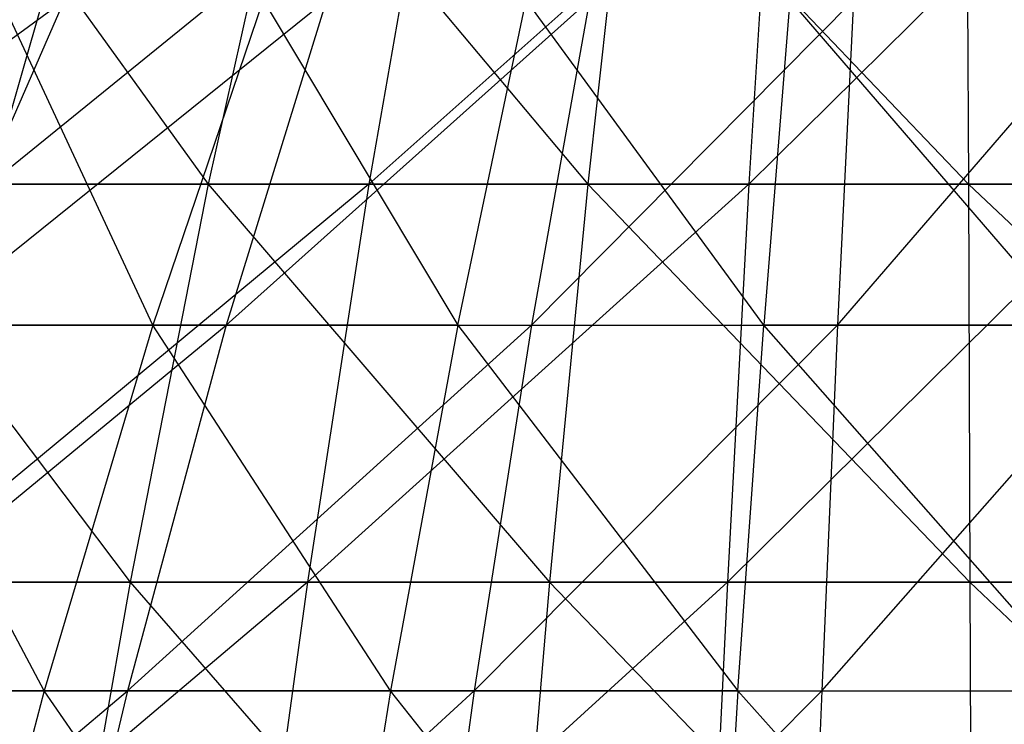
# Model space of a CAD drawing. Extents: x -125 to 125, y -143 to 0.
# Tile 278 of 406: x -2.29 to 0.12, y -28.41 to -26.68. Entities that reach past the tile are written whole.
import ezdxf

# ---------------------------------------------------------------- set-up
doc = ezdxf.new("R2010")
doc.units = 0
doc.header["$LTSCALE"] = 25.4
doc.layers.get('0').update_dxf_attribs({"linetype": 'CONTINUOUS'})

# ---------------------------------------------------------------- blocks, each defined once
blk = doc.blocks.new('NL2500027000_STL_3')
at = {"color": 0}
for p, q in [((-2.4562, -26.2094, 19.5649), (-1.8239, -27.0849, 21.9989)), ((-2.4562, -26.2094, 19.5649), (-1.8239, -27.0849, 21.9989)), ((-2.1067, -26.2094, -19.6056), (-2.3584, -27.0849, -21.948)), ((-2.1067, -26.2094, -19.6056), (-2.3584, -27.0849, -21.948)), ((-1.2783, -26.2094, -19.677), (-2.3584, -27.0849, -21.948)), ((-1.2783, -26.2094, -19.677), (-2.3584, -27.0849, -21.948)), ((-1.6292, -26.2094, 19.6511), (-1.8239, -27.0849, 21.9989)), ((-1.6292, -26.2094, 19.6511), (-1.8239, -27.0849, 21.9989)), ((-1.6292, -26.2094, 19.6511), (-0.8949, -27.0849, 22.0562)), ((-1.6292, -26.2094, 19.6511), (-0.8949, -27.0849, 22.0562)), ((-1.2783, -26.2094, -19.677), (-1.431, -27.0849, -22.0279)), ((-1.2783, -26.2094, -19.677), (-1.431, -27.0849, -22.0279)), ((-0.4476, -26.2094, -19.7134), (-1.431, -27.0849, -22.0279)), ((-0.4476, -26.2094, -19.7134), (-1.431, -27.0849, -22.0279)), ((-0.7994, -26.2094, 19.7023), (-0.8949, -27.0849, 22.0562)), ((-0.7994, -26.2094, 19.7023), (-0.8949, -27.0849, 22.0562)), ((-0.7994, -26.2094, 19.7023), (0.0357, -27.0849, 22.0743)), ((-0.7994, -26.2094, 19.7023), (0.0357, -27.0849, 22.0743)), ((-0.4476, -26.2094, -19.7134), (-0.5011, -27.0849, -22.0687)), ((-0.4476, -26.2094, -19.7134), (-0.5011, -27.0849, -22.0687)), ((0.3838, -26.2094, -19.7148), (-0.5011, -27.0849, -22.0687)), ((0.3838, -26.2094, -19.7148), (-0.5011, -27.0849, -22.0687)), ((0.0319, -26.2094, 19.7185), (0.0357, -27.0849, 22.0743)), ((0.0319, -26.2094, 19.7185), (0.0357, -27.0849, 22.0743)), ((-3.262, -27.4297, -16.8625), (-2.176, -26.6347, -14.6498)), ((-3.262, -27.4297, -16.8625), (-2.176, -26.6347, -14.6498)), ((-1.5349, -26.6347, -14.7308), (-2.5234, -27.4297, -16.9887)), ((-2.5234, -27.4297, -16.9887), (-2.176, -26.6347, -14.6498)), ((-2.5234, -27.4297, -16.9887), (-2.176, -26.6347, -14.6498)), ((-1.5349, -26.6347, -14.7308), (-2.5234, -27.4297, -16.9887)), ((-1.9596, -27.4297, 17.0629), (-2.33, -26.6347, 14.6261)), ((-1.9596, -27.4297, 17.0629), (-2.33, -26.6347, 14.6261)), ((-1.6898, -26.6347, 14.7138), (-1.9596, -27.4297, 17.0629)), ((-1.6898, -26.6347, 14.7138), (-1.9596, -27.4297, 17.0629)), ((-1.5349, -26.6347, -14.7308), (-1.7799, -27.4297, -17.0826)), ((-1.7799, -27.4297, -17.0826), (-0.8909, -26.6347, -14.7837)), ((-1.5349, -26.6347, -14.7308), (-1.7799, -27.4297, -17.0826)), ((-1.7799, -27.4297, -17.0826), (-0.8909, -26.6347, -14.7837)), ((-1.6898, -26.6347, 14.7138), (-1.2135, -27.4297, 17.1322)), ((-1.6898, -26.6347, 14.7138), (-1.2135, -27.4297, 17.1322)), ((-1.2135, -27.4297, 17.1322), (-1.0464, -26.6347, 14.7735)), ((-1.2135, -27.4297, 17.1322), (-1.0464, -26.6347, 14.7735)), ((-0.465, -27.4297, 17.1688), (-1.0464, -26.6347, 14.7735)), ((-0.465, -27.4297, 17.1688), (-1.0464, -26.6347, 14.7735)), ((-0.8909, -26.6347, -14.7837), (-1.0331, -27.4297, -17.144)), ((-1.0331, -27.4297, -17.144), (-0.2452, -26.6347, -14.8085)), ((-0.8909, -26.6347, -14.7837), (-1.0331, -27.4297, -17.144)), ((-1.0331, -27.4297, -17.144), (-0.2452, -26.6347, -14.8085)), ((-0.401, -26.6347, 14.8051), (-0.465, -27.4297, 17.1688)), ((-0.401, -26.6347, 14.8051), (-0.465, -27.4297, 17.1688)), ((-0.401, -26.6347, 14.8051), (0.2843, -27.4297, 17.1728)), ((-0.401, -26.6347, 14.8051), (0.2843, -27.4297, 17.1728)), ((-0.2452, -26.6347, -14.8085), (-0.2843, -27.4297, -17.1728)), ((-0.2843, -27.4297, -17.1728), (0.401, -26.6347, -14.8051)), ((-0.2452, -26.6347, -14.8085), (-0.2843, -27.4297, -17.1728)), ((-0.2843, -27.4297, -17.1728), (0.401, -26.6347, -14.8051)), ((-2.7497, -27.0849, 21.9025), (-1.8239, -27.0849, 21.9989)), ((-2.7497, -27.0849, 21.9025), (-1.8239, -27.0849, 21.9989)), ((-2.7497, -27.0849, 21.9025), (-2.0153, -28.0583, 24.3081)), ((-2.7497, -27.0849, 21.9025), (-2.0153, -28.0583, 24.3081)), ((-1.431, -27.0849, -22.0279), (-2.6059, -28.0583, -24.2519)), ((-1.431, -27.0849, -22.0279), (-2.6059, -28.0583, -24.2519)), ((-1.431, -27.0849, -22.0279), (-2.3584, -27.0849, -21.948)), ((-1.431, -27.0849, -22.0279), (-2.3584, -27.0849, -21.948)), ((-1.8239, -27.0849, 21.9989), (-2.0153, -28.0583, 24.3081)), ((-1.8239, -27.0849, 21.9989), (-2.0153, -28.0583, 24.3081)), ((-1.8239, -27.0849, 21.9989), (-0.8949, -27.0849, 22.0562)), ((-1.8239, -27.0849, 21.9989), (-0.8949, -27.0849, 22.0562)), ((-1.8239, -27.0849, 21.9989), (-0.9888, -28.0583, 24.3715)), ((-1.8239, -27.0849, 21.9989), (-0.9888, -28.0583, 24.3715)), ((-1.431, -27.0849, -22.0279), (-1.5812, -28.0583, -24.3402)), ((-1.431, -27.0849, -22.0279), (-1.5812, -28.0583, -24.3402)), ((-0.5011, -27.0849, -22.0687), (-1.5812, -28.0583, -24.3402)), ((-0.5011, -27.0849, -22.0687), (-1.5812, -28.0583, -24.3402)), ((-0.5011, -27.0849, -22.0687), (-1.431, -27.0849, -22.0279)), ((-0.5011, -27.0849, -22.0687), (-1.431, -27.0849, -22.0279)), ((-0.8949, -27.0849, 22.0562), (-0.9888, -28.0583, 24.3715)), ((-0.8949, -27.0849, 22.0562), (-0.9888, -28.0583, 24.3715)), ((-0.8949, -27.0849, 22.0562), (0.0357, -27.0849, 22.0743)), ((-0.8949, -27.0849, 22.0562), (0.0357, -27.0849, 22.0743)), ((-0.8949, -27.0849, 22.0562), (0.0395, -28.0583, 24.3915)), ((-0.8949, -27.0849, 22.0562), (0.0395, -28.0583, 24.3915)), ((-0.5011, -27.0849, -22.0687), (-0.5537, -28.0583, -24.3852)), ((-0.5011, -27.0849, -22.0687), (-0.5537, -28.0583, -24.3852)), ((0.4297, -27.0849, -22.0702), (-0.5537, -28.0583, -24.3852)), ((0.4297, -27.0849, -22.0702), (-0.5537, -28.0583, -24.3852)), ((0.4297, -27.0849, -22.0702), (-0.5011, -27.0849, -22.0687)), ((0.4297, -27.0849, -22.0702), (-0.5011, -27.0849, -22.0687)), ((0.0357, -27.0849, 22.0743), (0.9663, -27.0849, 22.0532)), ((0.0357, -27.0849, 22.0743), (0.9663, -27.0849, 22.0532)), ((0.0357, -27.0849, 22.0743), (1.0677, -28.0583, 24.3681)), ((0.0357, -27.0849, 22.0743), (1.0677, -28.0583, 24.3681)), ((0.0357, -27.0849, 22.0743), (0.0395, -28.0583, 24.3915)), ((0.0357, -27.0849, 22.0743), (0.0395, -28.0583, 24.3915)), ((-2.8655, -28.3239, -19.2923), (-1.7799, -27.4297, -17.0826)), ((-2.8655, -28.3239, -19.2923), (-1.7799, -27.4297, -17.0826)), ((-1.9596, -27.4297, 17.0629), (-2.702, -27.4297, 16.9612)), ((-1.9596, -27.4297, 17.0629), (-2.702, -27.4297, 16.9612)), ((-2.2253, -28.3239, 19.3766), (-2.702, -27.4297, 16.9612)), ((-2.2253, -28.3239, 19.3766), (-2.702, -27.4297, 16.9612)), ((-2.5234, -27.4297, -16.9887), (-1.7799, -27.4297, -17.0826)), ((-2.5234, -27.4297, -16.9887), (-1.7799, -27.4297, -17.0826)), ((-1.9596, -27.4297, 17.0629), (-2.2253, -28.3239, 19.3766)), ((-1.9596, -27.4297, 17.0629), (-2.2253, -28.3239, 19.3766)), ((-1.7799, -27.4297, -17.0826), (-2.0213, -28.3239, -19.3989)), ((-2.0213, -28.3239, -19.3989), (-1.0331, -27.4297, -17.144)), ((-1.7799, -27.4297, -17.0826), (-2.0213, -28.3239, -19.3989)), ((-2.0213, -28.3239, -19.3989), (-1.0331, -27.4297, -17.144)), ((-1.2135, -27.4297, 17.1322), (-1.9596, -27.4297, 17.0629)), ((-1.2135, -27.4297, 17.1322), (-1.9596, -27.4297, 17.0629)), ((-1.378, -28.3239, 19.4552), (-1.9596, -27.4297, 17.0629)), ((-1.378, -28.3239, 19.4552), (-1.9596, -27.4297, 17.0629)), ((-1.7799, -27.4297, -17.0826), (-1.0331, -27.4297, -17.144)), ((-1.7799, -27.4297, -17.0826), (-1.0331, -27.4297, -17.144)), ((-1.2135, -27.4297, 17.1322), (-1.378, -28.3239, 19.4552)), ((-1.2135, -27.4297, 17.1322), (-1.378, -28.3239, 19.4552)), ((-1.2135, -27.4297, 17.1322), (-0.5281, -28.3239, 19.4968)), ((-1.2135, -27.4297, 17.1322), (-0.5281, -28.3239, 19.4968)), ((-1.2135, -27.4297, 17.1322), (-0.465, -27.4297, 17.1688)), ((-1.2135, -27.4297, 17.1322), (-0.465, -27.4297, 17.1688)), ((-1.0331, -27.4297, -17.144), (-1.1732, -28.3239, -19.4686)), ((-1.1732, -28.3239, -19.4686), (-0.2843, -27.4297, -17.1728)), ((-1.0331, -27.4297, -17.144), (-1.1732, -28.3239, -19.4686)), ((-1.1732, -28.3239, -19.4686), (-0.2843, -27.4297, -17.1728)), ((-1.0331, -27.4297, -17.144), (-0.2843, -27.4297, -17.1728)), ((-1.0331, -27.4297, -17.144), (-0.2843, -27.4297, -17.1728)), ((-0.5281, -28.3239, 19.4968), (-0.465, -27.4297, 17.1688)), ((-0.5281, -28.3239, 19.4968), (-0.465, -27.4297, 17.1688)), ((0.2843, -27.4297, 17.1728), (-0.465, -27.4297, 17.1688)), ((0.2843, -27.4297, 17.1728), (-0.465, -27.4297, 17.1688)), ((0.3229, -28.3239, 19.5013), (-0.465, -27.4297, 17.1688)), ((0.3229, -28.3239, 19.5013), (-0.465, -27.4297, 17.1688)), ((-0.2843, -27.4297, -17.1728), (-0.3229, -28.3239, -19.5013)), ((-0.3229, -28.3239, -19.5013), (0.465, -27.4297, -17.1688)), ((-0.2843, -27.4297, -17.1728), (-0.3229, -28.3239, -19.5013)), ((-0.3229, -28.3239, -19.5013), (0.465, -27.4297, -17.1688)), ((-0.2843, -27.4297, -17.1728), (0.465, -27.4297, -17.1688)), ((-0.2843, -27.4297, -17.1728), (0.465, -27.4297, -17.1688)), ((-3.0383, -28.0583, 24.2016), (-2.0153, -28.0583, 24.3081)), ((-3.0383, -28.0583, 24.2016), (-2.0153, -28.0583, 24.3081)), ((-1.5812, -28.0583, -24.3402), (-2.8489, -29.1279, -26.5133)), ((-1.5812, -28.0583, -24.3402), (-2.8489, -29.1279, -26.5133)), ((-1.5812, -28.0583, -24.3402), (-2.6059, -28.0583, -24.2519)), ((-1.5812, -28.0583, -24.3402), (-2.6059, -28.0583, -24.2519)), ((-2.0153, -28.0583, 24.3081), (-2.2033, -29.1279, 26.5747)), ((-2.0153, -28.0583, 24.3081), (-2.2033, -29.1279, 26.5747)), ((-2.0153, -28.0583, 24.3081), (-0.9888, -28.0583, 24.3715)), ((-2.0153, -28.0583, 24.3081), (-0.9888, -28.0583, 24.3715)), ((-2.0153, -28.0583, 24.3081), (-1.081, -29.1279, 26.644)), ((-2.0153, -28.0583, 24.3081), (-1.081, -29.1279, 26.644)), ((-1.5812, -28.0583, -24.3402), (-1.7287, -29.1279, -26.6098)), ((-1.5812, -28.0583, -24.3402), (-1.7287, -29.1279, -26.6098)), ((-0.5537, -28.0583, -24.3852), (-1.7287, -29.1279, -26.6098)), ((-0.5537, -28.0583, -24.3852), (-1.7287, -29.1279, -26.6098)), ((-0.5537, -28.0583, -24.3852), (-1.5812, -28.0583, -24.3402)), ((-0.5537, -28.0583, -24.3852), (-1.5812, -28.0583, -24.3402)), ((-0.9888, -28.0583, 24.3715), (-1.081, -29.1279, 26.644)), ((-0.9888, -28.0583, 24.3715), (-1.081, -29.1279, 26.644)), ((-0.9888, -28.0583, 24.3715), (0.0395, -28.0583, 24.3915)), ((-0.9888, -28.0583, 24.3715), (0.0395, -28.0583, 24.3915)), ((-0.9888, -28.0583, 24.3715), (0.0432, -29.1279, 26.6658)), ((-0.9888, -28.0583, 24.3715), (0.0432, -29.1279, 26.6658)), ((-0.5537, -28.0583, -24.3852), (-0.6054, -29.1279, -26.659)), ((-0.5537, -28.0583, -24.3852), (-0.6054, -29.1279, -26.659)), ((0.4748, -28.0583, -24.3869), (-0.5537, -28.0583, -24.3852)), ((0.4748, -28.0583, -24.3869), (-0.5537, -28.0583, -24.3852)), ((0.0395, -28.0583, 24.3915), (1.0677, -28.0583, 24.3681)), ((0.0395, -28.0583, 24.3915), (1.0677, -28.0583, 24.3681)), ((0.0395, -28.0583, 24.3915), (1.1673, -29.1279, 26.6403)), ((0.0395, -28.0583, 24.3915), (1.1673, -29.1279, 26.6403)), ((0.0395, -28.0583, 24.3915), (0.0432, -29.1279, 26.6658)), ((0.0395, -28.0583, 24.3915), (0.0432, -29.1279, 26.6658)), ((-3.2018, -29.3158, -21.5564), (-2.0213, -28.3239, -19.3989)), ((-3.2018, -29.3158, -21.5564), (-2.0213, -28.3239, -19.3989)), ((-2.2253, -28.3239, 19.3766), (-3.0684, -28.3239, 19.2611)), ((-2.2253, -28.3239, 19.3766), (-3.0684, -28.3239, 19.2611)), ((-2.8655, -28.3239, -19.2923), (-2.0213, -28.3239, -19.3989)), ((-2.8655, -28.3239, -19.2923), (-2.0213, -28.3239, -19.3989)), ((-2.2253, -28.3239, 19.3766), (-2.4865, -29.3158, 21.6506)), ((-2.2253, -28.3239, 19.3766), (-2.4865, -29.3158, 21.6506)), ((-2.0213, -28.3239, -19.3989), (-2.2585, -29.3158, -21.6756)), ((-2.2585, -29.3158, -21.6756), (-1.1732, -28.3239, -19.4686)), ((-2.0213, -28.3239, -19.3989), (-2.2585, -29.3158, -21.6756)), ((-2.2585, -29.3158, -21.6756), (-1.1732, -28.3239, -19.4686)), ((-1.378, -28.3239, 19.4552), (-2.2253, -28.3239, 19.3766)), ((-1.378, -28.3239, 19.4552), (-2.2253, -28.3239, 19.3766)), ((-1.5398, -29.3158, 21.7385), (-2.2253, -28.3239, 19.3766)), ((-1.5398, -29.3158, 21.7385), (-2.2253, -28.3239, 19.3766)), ((-2.0213, -28.3239, -19.3989), (-1.1732, -28.3239, -19.4686)), ((-2.0213, -28.3239, -19.3989), (-1.1732, -28.3239, -19.4686)), ((-1.378, -28.3239, 19.4552), (-1.5398, -29.3158, 21.7385)), ((-1.378, -28.3239, 19.4552), (-1.5398, -29.3158, 21.7385)), ((-0.5281, -28.3239, 19.4968), (-1.378, -28.3239, 19.4552)), ((-0.5281, -28.3239, 19.4968), (-1.378, -28.3239, 19.4552)), ((-0.5901, -29.3158, 21.7849), (-1.378, -28.3239, 19.4552)), ((-0.5901, -29.3158, 21.7849), (-1.378, -28.3239, 19.4552)), ((-1.1732, -28.3239, -19.4686), (-1.3109, -29.3158, -21.7535)), ((-1.3109, -29.3158, -21.7535), (-0.3229, -28.3239, -19.5013)), ((-1.1732, -28.3239, -19.4686), (-1.3109, -29.3158, -21.7535)), ((-1.3109, -29.3158, -21.7535), (-0.3229, -28.3239, -19.5013)), ((-1.1732, -28.3239, -19.4686), (-0.3229, -28.3239, -19.5013)), ((-1.1732, -28.3239, -19.4686), (-0.3229, -28.3239, -19.5013)), ((-0.5281, -28.3239, 19.4968), (-0.5901, -29.3158, 21.7849)), ((-0.5281, -28.3239, 19.4968), (-0.5901, -29.3158, 21.7849)), ((-0.5281, -28.3239, 19.4968), (0.3607, -29.3158, 21.7899)), ((-0.5281, -28.3239, 19.4968), (0.3607, -29.3158, 21.7899)), ((-0.5281, -28.3239, 19.4968), (0.3229, -28.3239, 19.5013)), ((-0.5281, -28.3239, 19.4968), (0.3229, -28.3239, 19.5013)), ((-0.3229, -28.3239, -19.5013), (-0.3607, -29.3158, -21.7899)), ((-0.3229, -28.3239, -19.5013), (-0.3607, -29.3158, -21.7899)), ((-0.3229, -28.3239, -19.5013), (0.5281, -28.3239, -19.4968)), ((-0.3229, -28.3239, -19.5013), (0.5281, -28.3239, -19.4968))]:
    blk.add_line(p, q, dxfattribs=at)

msp = doc.modelspace()

# ---------------------------------------------------------------- block references
at = {"color": 253}
msp.add_blockref('NL2500027000_STL_3', (0, 0), dxfattribs=at)

doc.saveas('drawing.dxf')
